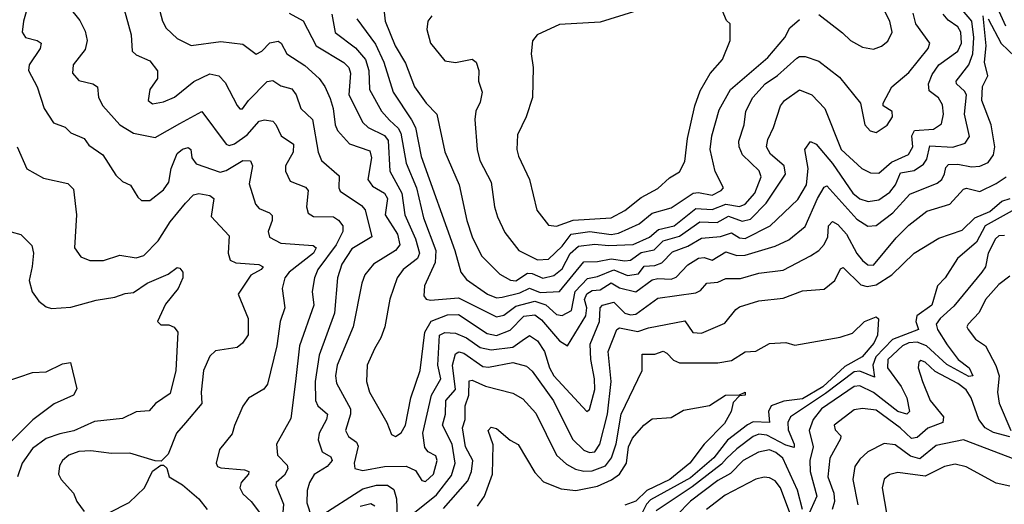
# Model space of a CAD drawing. Extents: x 1678431 to 1860718, y 384618 to 522882.
# Tile 302 of 473: x 1751648 to 1755255, y 511705 to 513481. Entities that reach past the tile are written whole.
import ezdxf

# ---------------------------------------------------------------- set-up
doc = ezdxf.new("R2010")
doc.units = 0

msp = doc.modelspace()

# ---------------------------------------------------------------- linework, layer by layer
at = {"layer": '0CON10XD'}
for points in [[(1751699.2, 513605), (1751662.1, 513475), (1751657.3, 513435), (1751670, 513415), (1751712, 513405), (1751726.4, 513395), (1751722.7, 513375), (1751683.6, 513315), (1751680, 513295), (1751712.2, 513235), (1751738.2, 513155), (1751772.3, 513102.3), (1751815, 513086.7), (1751835, 513065.7), (1751885, 513045.5), (1751901.4, 513021.4), (1751952.5, 512985), (1752000.6, 512910.6), (1752025, 512888), (1752054.2, 512874.2), (1752080.5, 512830.5), (1752095, 512817.5), (1752125, 512818.5), (1752175, 512857.3), (1752194, 512885), (1752202.6, 512935), (1752225, 512990), (1752245, 513005.8), (1752265, 513012.2), (1752274.6, 513004.6), (1752279.3, 512975), (1752295, 512952.5), (1752382.2, 512922.2), (1752405, 512927.8), (1752465, 512964.1), (1752493.8, 512963.8), (1752501, 512945), (1752488.7, 512878.7), (1752512.1, 512805), (1752525, 512789.1), (1752563.4, 512773.4), (1752572.6, 512762.6), (1752572.7, 512745), (1752558.8, 512705), (1752563.8, 512683.8), (1752605, 512661.9), (1752723.6, 512653.6), (1752733.8, 512645), (1752724.2, 512625), (1752635.9, 512555), (1752619.4, 512535), (1752609.1, 512495), (1752619.1, 512425), (1752602.1, 512375), (1752589.8, 512285), (1752556.4, 512145), (1752542.9, 512127.1), (1752486.7, 512093.3), (1752465.4, 512064.6), (1752435, 511993.3), (1752427, 511963), (1752380.6, 511905), (1752368.2, 511855), (1752373.2, 511843.2), (1752385, 511837.7), (1752471.3, 511831.3), (1752488.1, 511825), (1752486.2, 511815), (1752459, 511785), (1752455.2, 511765), (1752465, 511743.3), (1752496.5, 511715), (1752526.9, 511675)], [(1752020.7, 513555), (1752056.9, 513425), (1752060.6, 513365), (1752075, 513351.9), (1752125, 513330), (1752153.1, 513293.1), (1752153.6, 513265), (1752124.6, 513225), (1752118.5, 513185), (1752135, 513172.1), (1752175, 513179.6), (1752215, 513196.9), (1752286.2, 513253.8), (1752345, 513282.2), (1752377.1, 513275), (1752400.4, 513250.4), (1752445, 513165.7), (1752455, 513154.5), (1752463.8, 513153.8), (1752485.8, 513185), (1752555, 513254.7), (1752575, 513257.5), (1752605, 513238.2), (1752645, 513227.1), (1752660.8, 513205), (1752678.2, 513155), (1752720.2, 513115), (1752741.3, 512995), (1752753.5, 512965), (1752818.4, 512908.4), (1752817.7, 512865), (1752822.7, 512852.7), (1752899.9, 512799.9), (1752913.9, 512783.9), (1752938.2, 512685), (1752865, 512640.5), (1752828.4, 512585), (1752812.8, 512535), (1752801.2, 512405), (1752745, 512251.4), (1752730.5, 512155), (1752732.3, 512085), (1752740.4, 512065), (1752776.2, 512035), (1752772.2, 512015), (1752745.7, 511965), (1752741.2, 511941.2), (1752756.6, 511896.6), (1752788.1, 511878.1), (1752792.5, 511865), (1752775, 511842.6), (1752726.5, 511813.5), (1752709.2, 511785), (1752701.6, 511755), (1752700.3, 511710.3), (1752717, 511657)], [(1752150.4, 513555), (1752171.3, 513475), (1752185, 513449.4), (1752225, 513412.1), (1752276.2, 513386.2), (1752385, 513400.3), (1752465, 513390.9), (1752515, 513354.5), (1752535, 513365.4), (1752565, 513395.7), (1752595, 513401.9), (1752606, 513395), (1752626.9, 513355), (1752692.4, 513312.4), (1752745.4, 513265), (1752766.4, 513236.4), (1752785, 513191.9), (1752796.3, 513155), (1752804, 513095), (1752812.9, 513075), (1752856.3, 513026.3), (1752930.3, 513000.3), (1752937.3, 512975), (1752923.6, 512895), (1752940.7, 512870.7), (1752985, 512845.2), (1752995.4, 512825), (1752986.6, 512765), (1753031.7, 512695), (1753040.5, 512655), (1753025.3, 512635), (1752943.8, 512585), (1752912.5, 512545), (1752901.6, 512515), (1752870, 512355), (1752810.8, 512215), (1752804.4, 512175), (1752808.3, 512148.3), (1752860, 512055), (1752859.8, 512035), (1752842.1, 511975), (1752852.7, 511952.7), (1752882, 511932), (1752888, 511918), (1752873, 511855), (1752875.9, 511835.9), (1752905, 511827.9), (1752985, 511843.7), (1753063.9, 511843.9), (1753098.3, 511828.3), (1753121.4, 511791.4), (1753135, 511787.7), (1753163.7, 511815), (1753176.8, 511865), (1753172.8, 511882.8), (1753145, 511897.1), (1753132.5, 511912.5), (1753124.6, 511965), (1753156.5, 512105), (1753191, 512165), (1753179.7, 512215), (1753185.9, 512324.1), (1753205.9, 512334.1), (1753245, 512332.3), (1753284.3, 512314.3), (1753335, 512279.6), (1753375, 512270.4), (1753455, 512280.1), (1753488.7, 512305), (1753515, 512323.7), (1753545, 512303.6), (1753571, 512265), (1753589, 512205), (1753604.8, 512175), (1753725, 512044.4), (1753735, 512052), (1753754.8, 512125.2), (1753753.9, 512165), (1753739.6, 512235), (1753738.1, 512291.9), (1753771.6, 512375), (1753774.8, 512425), (1753782.5, 512435), (1753825, 512445.7), (1753865, 512405.5), (1753885, 512399.2), (1753905, 512401.5), (1753985, 512460.6), (1754125, 512480), (1754141.7, 512488.3), (1754165, 512514.6), (1754205, 512518.5), (1754235, 512532.6), (1754288.3, 512531.7), (1754355, 512552.3), (1754445, 512562.1), (1754544.4, 512615.6), (1754575, 512634.7), (1754595, 512657.1), (1754608.3, 512685), (1754610.8, 512725), (1754625, 512740.6), (1754645, 512730.3), (1754676.4, 512695), (1754715, 512623.6), (1754735, 512598.6), (1754755, 512582.2), (1754775, 512581.2), (1754858.1, 512681.8), (1754905, 512727.2), (1754971.3, 512778.7), (1755055, 512804.7), (1755105, 512859.7), (1755116.7, 512863.3), (1755165, 512851.3), (1755225, 512879.8), (1755262, 512905)], [(1752791.2, 513501.2), (1752804, 513434), (1752878.1, 513378.1), (1752914.8, 513335), (1752926.5, 513295), (1752930, 513225), (1752972.9, 513145), (1753002.6, 513112.6), (1753035, 513082.6), (1753044.9, 513065), (1753063.3, 512955), (1753101.3, 512865), (1753127.2, 512755), (1753172, 512635), (1753169.5, 512590.5), (1753130.6, 512505), (1753129.1, 512469.1), (1753136.7, 512456.7), (1753153.2, 512453.2), (1753255, 512461.1), (1753395, 512391.5), (1753422.1, 512397.9), (1753465, 512430.5), (1753535, 512448.7), (1753575.6, 512435.6), (1753615, 512400.5), (1753635, 512396.7), (1753669.6, 512415), (1753682.6, 512485), (1753728.4, 512531.6), (1753765, 512539.3), (1753825, 512563.8), (1753875, 512543.5), (1753915, 512549.8), (1753935, 512576.8), (1753975, 512580.2), (1754000.4, 512589.6), (1754039.9, 512630.1), (1754095, 512650.7), (1754145, 512680.5), (1754215, 512686.4), (1754255, 512700.1), (1754285, 512681.4), (1754305, 512678.6), (1754396.9, 512725), (1754498.5, 512821.5), (1754530.4, 512875), (1754536.8, 512935), (1754524.6, 513005), (1754545, 513034.5), (1754565, 513024.6), (1754625, 512953.9), (1754699.8, 512845), (1754725, 512824), (1754755.7, 512814.3), (1754795, 512820.3), (1754835, 512848.7), (1754856.2, 512875), (1754875, 512919.8), (1754925, 512928.2), (1754959, 512951), (1754971.1, 512968.9), (1754982, 513018), (1755066.2, 513013.8), (1755111.5, 513028.5), (1755127.3, 513052.7), (1755108.7, 513135), (1755115.7, 513205.7), (1755109.3, 513219.3), (1755079.7, 513245), (1755078.2, 513255), (1755125, 513315.5), (1755139.1, 513355), (1755143.1, 513415), (1755135.5, 513475.5), (1755067.4, 513557.4)], [(1752978.2, 513555), (1752986.8, 513475), (1753023.5, 513385), (1753061.5, 513321.5), (1753094.2, 513235), (1753137.6, 513175), (1753176.7, 513135), (1753205, 512996), (1753257.6, 512875), (1753285.7, 512745), (1753305.2, 512685.2), (1753339.7, 512615), (1753407.5, 512547.5), (1753446.2, 512526.2), (1753465, 512523)], [(1755215, 513556.3), (1755258.5, 513458.5)], [(1751827.9, 513527.9), (1751868.3, 513478.3), (1751888.4, 513438.4), (1751895.3, 513405), (1751888.4, 513371.6), (1751844.5, 513315), (1751841.8, 513285), (1751865, 513257.7), (1751916.2, 513245), (1751932.9, 513235), (1751937.5, 513195), (1751952.7, 513165), (1752015, 513095.4), (1752065, 513065.3), (1752145, 513049.2), (1752235, 513100), (1752315, 513143.6), (1752404.1, 513025), (1752415, 513019.4), (1752435, 513025.3), (1752481, 513059), (1752525, 513108.2), (1752545, 513113.9), (1752575, 513108.2), (1752586.4, 513096.4), (1752605.4, 513055), (1752651.5, 513025), (1752649.8, 512995), (1752621.8, 512945), (1752622, 512925), (1752639.3, 512889.3), (1752695, 512866.5), (1752704.7, 512855), (1752698.2, 512795), (1752705, 512771.9), (1752725, 512758.9), (1752797.8, 512757.8), (1752816.4, 512746.4), (1752831.5, 512725), (1752831.6, 512705), (1752807.8, 512655), (1752740.2, 512565), (1752728.1, 512535), (1752720, 512485), (1752725.6, 512435), (1752672.7, 512285), (1752657.9, 512155), (1752640.8, 512019.3), (1752588.8, 511925), (1752592.2, 511885), (1752628, 511848), (1752631, 511835), (1752618.5, 511811.5), (1752588.2, 511785), (1752586.2, 511775), (1752614.8, 511705), (1752612.7, 511675)], [(1753983.7, 513536.3), (1753775, 513472.2), (1753625, 513462.5), (1753543.8, 513425), (1753526.7, 513403.3), (1753521.8, 513355), (1753529.5, 513305), (1753526.9, 513195), (1753503.8, 513125), (1753471.5, 513058.5), (1753468.9, 513005), (1753475, 512980), (1753515.3, 512895.3), (1753542.7, 512782.7), (1753585, 512728.1), (1753615, 512724.1)], [(1753615, 512724.1), (1753675, 512745.9), (1753815, 512754.3), (1753865, 512781.7), (1753925, 512829), (1753985, 512862.4), (1754028.3, 512901.7), (1754065, 512923.5), (1754085, 512961.2), (1754094.7, 513045), (1754121.5, 513165), (1754140.2, 513219.8), (1754177, 513283), (1754222.1, 513335), (1754250.6, 513405), (1754250, 513465), (1754237.7, 513477.7), (1754221.2, 513515)], [(1754575, 513499.2), (1754662.1, 513432.1), (1754691.4, 513405), (1754735, 513380), (1754775, 513372.7), (1754805, 513383.5), (1754828.5, 513401.5), (1754843.8, 513435), (1754835, 513475.8), (1754818.4, 513508.4)], [(1752635, 513504.7), (1752686.5, 513476.5), (1752734.7, 513385), (1752835, 513324.3), (1752854.3, 513305), (1752859.8, 513285), (1752854.1, 513205), (1752905, 513103.3), (1752925, 513086), (1752985, 513056.8), (1752998, 513038), (1753004.5, 512925), (1753047.9, 512845), (1753058.4, 512765), (1753097.9, 512677.9), (1753112.7, 512625), (1753104.8, 512605), (1753052.5, 512565), (1753030.5, 512535), (1753003.9, 512456.1), (1752985.3, 512354.7), (1752971.3, 512315), (1752948.4, 512275), (1752920.6, 512215), (1752918.6, 512155), (1752930, 512115), (1752993.6, 512005), (1753010.3, 511960.3), (1753025, 511953.1), (1753045, 511966.7), (1753061.4, 511995), (1753080.6, 512095), (1753115.5, 512195), (1753132.4, 512335), (1753155, 512375.5), (1753215, 512398.9), (1753255, 512400.3), (1753361, 512331), (1753395, 512323.3), (1753445, 512343.4), (1753495, 512394.6), (1753535, 512398.4), (1753560.1, 512380.1), (1753625, 512303.2), (1753655, 512286), (1753722.3, 512395), (1753725.6, 512424.4), (1753717.4, 512455), (1753725, 512476.5), (1753745, 512487.8), (1753775, 512490.8), (1753815, 512515.7), (1753845, 512498), (1753905, 512483.9), (1753965, 512526.8), (1753985, 512532), (1754035, 512530.2), (1754053.2, 512536.8), (1754095, 512582.4), (1754135, 512607), (1754155, 512609.5), (1754185, 512599.7), (1754235, 512630), (1754275, 512616.8), (1754305, 512617.1), (1754415, 512650.7), (1754465, 512674.3), (1754525, 512723.2), (1754571, 512825), (1754595, 512866.4), (1754605, 512871.8), (1754715, 512749.3), (1754755, 512723.6), (1754785, 512725.8), (1754846.6, 512773.4), (1754909.1, 512840.9), (1755008.6, 512881.4), (1755025.4, 512894.6), (1755035.2, 512915.2), (1755040.6, 512939.4), (1755050.6, 512949.4), (1755085, 512951.6), (1755135, 512940.9), (1755165, 512944.3), (1755195, 512957.6), (1755215.2, 512985), (1755219.4, 513015), (1755206.6, 513095), (1755172, 513185), (1755174.2, 513235.8), (1755194.8, 513275), (1755182.3, 513325), (1755188.1, 513385), (1755176.7, 513495)], [(1752883.7, 513483.7), (1752951.2, 513391.2), (1752982.3, 513325), (1753015.9, 513215), (1753083.7, 513113.7), (1753097.9, 513085), (1753118.8, 512978.8), (1753241.9, 512635), (1753264.3, 512555), (1753285, 512528.2), (1753362, 512475), (1753395, 512461.8)], [(1753158, 513495), (1753142.9, 513475), (1753139.4, 513445), (1753153.3, 513395), (1753205, 513330), (1753244.2, 513324.2), (1753305, 513335.6), (1753320.8, 513325), (1753329.4, 513295), (1753328.5, 513255), (1753342.5, 513215), (1753335, 513178.8), (1753318.9, 513145), (1753315.4, 513115), (1753323.9, 513005), (1753334.1, 512965), (1753374.6, 512885), (1753387.1, 512795), (1753398.3, 512758.3), (1753425, 512701.1), (1753476.5, 512635), (1753545, 512600.6)], [(1753395, 512461.8), (1753415, 512463.5), (1753480.7, 512479.3), (1753515, 512497.1), (1753555, 512481.1), (1753625, 512484.4), (1753715, 512593.7), (1753765, 512594.6), (1753815, 512604.4), (1753865, 512596.5), (1753885, 512599.4), (1753925, 512627.1), (1753972.4, 512637.6), (1754005, 512670.6), (1754065, 512687.4), (1754139.9, 512740.1), (1754203.1, 512736.9), (1754245, 512760), (1754295, 512741.7), (1754325, 512750), (1754381.8, 512808.2), (1754453, 512915), (1754448.4, 512945), (1754398, 512988), (1754383.8, 513015), (1754388, 513042), (1754408.9, 513085), (1754434.7, 513165), (1754449.6, 513185), (1754505, 513223.9), (1754550, 513205), (1754596.9, 513155), (1754657.6, 513005), (1754732.9, 512935), (1754765, 512919.5), (1754795, 512918.4), (1754841.9, 512958.1), (1754903.3, 512986.7), (1754919.4, 513015), (1754916.1, 513055), (1754925.9, 513074.1), (1754995, 513079.5), (1755025, 513099.1), (1755032.4, 513135), (1755028.6, 513168.6), (1755014.2, 513194.2), (1754979.9, 513219.9), (1754977.1, 513245), (1754990.7, 513279.3), (1755015, 513314.7), (1755085, 513365.3), (1755097.9, 513395), (1755095.2, 513435), (1755084.6, 513454.6), (1755048.6, 513478.6), (1755031.2, 513501.2)], [(1753465, 512523), (1753508.4, 512551.6), (1753525, 512550.8), (1753565, 512533.7), (1753605, 512543.5), (1753635, 512567.7), (1753665, 512623.7), (1753695, 512650.9), (1753755, 512658.6), (1753805, 512653.1), (1753895, 512656.9), (1753955, 512683.9), (1753988.5, 512711.5), (1754045, 512725.6), (1754125, 512788.4), (1754185, 512784.6), (1754235, 512804.3), (1754285, 512796.5), (1754305.1, 512804.9), (1754341, 512845), (1754363.5, 512905), (1754356.3, 512926.3), (1754295.6, 512985.6), (1754283.1, 513015), (1754282.1, 513035), (1754302.4, 513095), (1754307.4, 513145), (1754333.7, 513195), (1754378.9, 513245), (1754423.8, 513276.2), (1754495, 513339.1), (1754505, 513345.3), (1754525, 513345.4), (1754575, 513328.2), (1754650.5, 513270.5), (1754728, 513175), (1754743.3, 513095), (1754763.3, 513073.3), (1754785, 513066.9), (1754825, 513093.8), (1754845.6, 513125), (1754844.3, 513144.3), (1754811.2, 513165), (1754811.2, 513175), (1754843.1, 513235), (1754905, 513286.7), (1754975.8, 513375), (1754981.6, 513395), (1754930.5, 513465), (1754920.9, 513505)], [(1753545, 512600.6), (1753585, 512603), (1753635, 512651.2), (1753667.6, 512695), (1753736, 512704), (1753815, 512693.6), (1753841.2, 512698.8), (1753916.9, 512733.1), (1753965, 512772), (1754035, 512790.6), (1754115, 512844.8), (1754135, 512847.9), (1754185, 512838.1), (1754217.5, 512855), (1754226, 512865), (1754195, 512924.2), (1754177.4, 513005), (1754183.4, 513055), (1754209.9, 513150.1), (1754251.6, 513225), (1754388, 513342), (1754451.2, 513415), (1754468.6, 513451.4), (1754505, 513481.5)], [(1755195, 513483.3), (1755243.5, 513393.5), (1755294.7, 513345)], [(1751638.6, 513015), (1751674.6, 512934.6), (1751735, 512899.5), (1751825, 512880.9), (1751845, 512859.4), (1751856.7, 512765), (1751848.9, 512645), (1751871.7, 512611.7), (1751905, 512597.8), (1751955, 512598.5), (1752015, 512617.9), (1752075, 512607.9), (1752103.2, 512616.8), (1752155, 512670), (1752199.7, 512740.3), (1752255, 512807.8), (1752285, 512838.9), (1752305, 512843.5), (1752345, 512836.5), (1752358.8, 512825), (1752349.3, 512759.3), (1752415, 512688), (1752411.6, 512625), (1752418.9, 512598.9), (1752439.4, 512589.4), (1752524, 512584), (1752539.5, 512575), (1752532.9, 512565), (1752495.5, 512544.5), (1752448.8, 512475), (1752485.4, 512385), (1752484.6, 512325.4), (1752464.7, 512295.3), (1752445, 512278.9), (1752365, 512266.5), (1752345, 512247.5), (1752321.5, 512195), (1752312.5, 512115), (1752315.7, 512074.3), (1752255, 512002.7), (1752223.2, 511965), (1752192.1, 511887.9), (1752167, 511863), (1752145, 511864), (1752051.9, 511891.9), (1751985, 511890.5), (1751909.4, 511900.6), (1751865, 511898), (1751828.1, 511885), (1751805.5, 511865), (1751793.8, 511845), (1751790.9, 511815), (1751800, 511795), (1751845.7, 511745), (1751858, 511715), (1751885, 511678)], [(1753070.4, 511655), (1753175, 511739.5), (1753229.5, 511810.5), (1753243.1, 511855), (1753231.9, 511925), (1753196.9, 511995), (1753207.9, 512035), (1753209.2, 512085), (1753244.2, 512125), (1753233.6, 512215), (1753244.4, 512255.6), (1753256.6, 512263.4), (1753275, 512258.2), (1753345, 512209.2), (1753365, 512207.4), (1753455, 512224), (1753505, 512211.1), (1753525, 512192), (1753603.5, 512083.5), (1753673.2, 511943.2), (1753715, 511903.5), (1753735, 511894.5), (1753755, 511897.2), (1753773, 511925), (1753801, 512035), (1753814.5, 512155), (1753804.3, 512265), (1753835.3, 512344.7), (1753845, 512351.6), (1753912.6, 512337.4), (1753951.1, 512351.1), (1754085, 512376.5), (1754114.2, 512334.2), (1754145, 512331.6), (1754231.3, 512368.7), (1754271.1, 512418.9), (1754285, 512428.2), (1754355, 512450.9), (1754445, 512459.7), (1754515, 512486.6), (1754595, 512492.9), (1754633.8, 512525), (1754655, 512567.1), (1754665, 512571.9), (1754729, 512509), (1754752.7, 512502.7), (1754785, 512508.6), (1754842.8, 512545), (1754924.4, 512625.6), (1755015, 512679.4), (1755100.1, 512709.9), (1755147.1, 512755), (1755201.7, 512778.3), (1755245, 512815.2), (1755275.8, 512825.8)], [(1755293.9, 512786.1), (1755185.1, 512724.9), (1755152.7, 512665), (1755083.2, 512605), (1755037.9, 512535), (1755010.5, 512505), (1754989.1, 512435), (1754934.6, 512395), (1754930.8, 512375), (1754940.4, 512345), (1754845, 512308.9), (1754784.3, 512245), (1754773.1, 512215), (1754779.1, 512170.9), (1754725, 512193), (1754705, 512189.7), (1754599.8, 512110.2), (1754471.9, 512025), (1754461.3, 512005), (1754462.5, 511977.5), (1754485.2, 511925), (1754485, 511913.1), (1754455, 511921.5), (1754385, 511957.7), (1754355, 511961.5), (1754335, 511953.2), (1754275, 511908.3), (1754237.7, 511872.3), (1754218.5, 511851.4), (1754111.3, 511768.7), (1753978.9, 511681.1)], [(1751545, 512722.9), (1751653, 512693), (1751693.2, 512653.2), (1751698.5, 512625), (1751694, 512576), (1751682.9, 512525), (1751693.4, 512483.4), (1751718.9, 512448.9), (1751745, 512428.1), (1751765, 512422.7), (1751835, 512426.8), (1751927.8, 512452.2), (1751996.5, 512463.5), (1752035, 512477.5), (1752065, 512480.3), (1752115, 512514.8), (1752192, 512548), (1752225, 512572), (1752235, 512570), (1752245.8, 512555), (1752245.8, 512535), (1752228.2, 512495), (1752181.9, 512438.1), (1752153.3, 512375), (1752165, 512362), (1752195, 512362), (1752214.2, 512354.2), (1752227.1, 512335), (1752220, 512195), (1752199.4, 512110.6), (1752146.1, 512073.9), (1752122.7, 512047.3), (1752075, 512044), (1752025, 512018.8), (1751921.9, 512008.1), (1751846.5, 511973.5), (1751795, 511963.3), (1751745, 511945.2), (1751695, 511908.7), (1751657.2, 511855), (1751640.8, 511805)], [(1755255, 512690.2), (1755235, 512688.4), (1755222.3, 512677.7), (1755196, 512625), (1755185.3, 512575), (1755172.8, 512555), (1755069.8, 512430.2), (1755019.1, 512385), (1755005.2, 512365), (1755010.5, 512345), (1755045, 512289.4), (1755085.5, 512235.5), (1755126.4, 512205), (1755139.5, 512175), (1755125, 512173.5), (1755043.6, 512216.4), (1754969.1, 512285), (1754935, 512299), (1754905, 512296.1), (1754881.7, 512285), (1754827.8, 512235), (1754827.1, 512205), (1754876.9, 512136.9), (1754897.5, 512095), (1754907.1, 512045), (1754898, 512035), (1754865, 512045.2), (1754775, 512114.9), (1754725, 512139), (1754705, 512136), (1754584.8, 512055), (1754554.1, 512015), (1754539.6, 511975), (1754554.5, 511915), (1754542.6, 511865), (1754543.3, 511825), (1754568.5, 511735), (1754535, 511661.4)], [(1755275, 512540.7), (1755235, 512509.7), (1755185.2, 512455), (1755162.5, 512407.5), (1755122.5, 512365), (1755117.5, 512355), (1755122.5, 512345), (1755149.5, 512309.5), (1755186.1, 512285), (1755223.3, 512213.3), (1755235.2, 512175), (1755229.4, 512115), (1755235.2, 512075), (1755278.3, 511975)], [(1753200.8, 511689.2), (1753289.8, 511790.2), (1753303.3, 511825), (1753307.4, 511865), (1753280.8, 511915), (1753269.6, 511985), (1753279.6, 512015), (1753280.4, 512065), (1753293.3, 512105), (1753295, 512157.1), (1753305, 512160), (1753355, 512137.9), (1753455, 512111.8), (1753490.8, 512090.8), (1753538.7, 512038.7), (1753614.1, 511884.1), (1753651.2, 511851.2), (1753683.6, 511833.6), (1753715, 511825.6), (1753745, 511827.2), (1753794.4, 511845.5), (1753815.6, 511874.4), (1753833.5, 511926.5), (1753851.5, 512035), (1753927.9, 512195), (1753928, 512255), (1753975, 512254.8), (1754005, 512265.3), (1754019, 512259), (1754042.7, 512232.7), (1754065, 512223.2), (1754205, 512222.5), (1754255, 512232.2), (1754305, 512263.9), (1754345, 512266.2), (1754395, 512294.4), (1754455, 512298.2), (1754487.3, 512287.3), (1754653.4, 512316.6), (1754698.6, 512331.4), (1754742, 512375), (1754785, 512392), (1754794.2, 512384.2), (1754790.6, 512325), (1754776.5, 512295), (1754734.3, 512245), (1754670.9, 512209.1), (1754589.6, 512135), (1754515, 512091.2), (1754447, 512083), (1754400.8, 512065), (1754390.5, 512045), (1754395, 512004.5), (1754335, 512006.4), (1754313.7, 511996.3), (1754240.2, 511939.8), (1754190.9, 511875), (1754105, 511801.9), (1753959.2, 511720.8), (1753944.3, 511705), (1753925, 511665.5)], [(1751595, 512153.6), (1751695, 512187.1), (1751745, 512190), (1751805, 512220), (1751833.8, 512223.8), (1751857.3, 512127.3), (1751845.8, 512105), (1751775, 512072.4), (1751696, 512014), (1751616.5, 511935)], [(1755275, 511951.5), (1755215, 511967.9), (1755185, 511985.2), (1755161.8, 512015), (1755133.5, 512095), (1755115, 512123.8), (1755085, 512146.8), (1755001.2, 512191.2), (1754965, 512225.9), (1754948.3, 512231.7), (1754941.1, 512225), (1754939.6, 512205), (1754954.7, 512155), (1754983.5, 512085), (1755032.1, 512025), (1755029.6, 512005), (1754975, 511983.6), (1754935, 511949.4), (1754915, 511945.2), (1754873.6, 511985), (1754785, 512049.4), (1754735, 512056.1), (1754705, 512051.1), (1754631.5, 511995), (1754635, 511978), (1754655.4, 511955.4), (1754654.6, 511945), (1754615.8, 511874.2), (1754608.4, 511805), (1754630.6, 511745), (1754632.7, 511715), (1754624.6, 511685.4)], [(1753325, 511697.9), (1753351.2, 511735), (1753379.6, 511815), (1753382.9, 511922.9), (1753364.7, 511975), (1753375, 511987.5), (1753395, 511982.5), (1753445, 511939.6), (1753473.6, 511923.6), (1753535, 511820.9), (1753567.1, 511787.1), (1753631.1, 511761.1), (1753685, 511754.8), (1753765, 511770.7), (1753815.7, 511794.3), (1753844.8, 511815), (1753871, 511855), (1753877.9, 511915), (1753893.3, 511946.7), (1753934.4, 511995), (1753965, 512017.3), (1754035, 512022.3), (1754080.2, 512049.8), (1754175, 512066.5), (1754232.9, 512105), (1754284.6, 512105.4), (1754305.4, 512115.4), (1754306, 512105), (1754285, 512102.5), (1754262.1, 512077.9), (1754254.5, 512045), (1754229.3, 512000.7), (1754155.8, 511925), (1754102.7, 511855), (1754029.4, 511795), (1753945.4, 511754.6), (1753905, 511716.7), (1753865, 511701.1)], [(1755295, 511868.3), (1755105, 511940.7), (1755005, 511920), (1754945, 511870.7), (1754911.2, 511881.2), (1754855, 511922), (1754815, 511927.2), (1754755, 511897.5), (1754725, 511870), (1754706.7, 511843.3), (1754699.8, 511795), (1754717.7, 511702.3)], [(1754515, 511685.6), (1754496.9, 511756.9), (1754444, 511874), (1754418.1, 511895), (1754395, 511903.7), (1754353.9, 511896.1), (1754298.4, 511865), (1754251.9, 511818.1), (1754205, 511791.4), (1754105, 511715.8), (1754055, 511664.4)], [(1755275, 511770.5), (1755225, 511782.2), (1755115, 511841.6), (1755075, 511851.6), (1755035, 511843.5), (1754965, 511807.2), (1754865, 511821.4), (1754835, 511813.8), (1754815, 511796.9), (1754807.2, 511765), (1754824.1, 511665)], [(1751975, 511673.9), (1752049.2, 511710.8), (1752105.6, 511765), (1752135, 511825.8), (1752165, 511847.5), (1752175, 511847.5), (1752187.1, 511837.1), (1752196, 511805), (1752245, 511776.4), (1752304.7, 511724.7), (1752335.3, 511685.3)], [(1754498.9, 511595), (1754435, 511765.4), (1754415, 511790.7), (1754395, 511801.8), (1754375, 511804.1), (1754345, 511796.8), (1754232, 511738), (1754163.8, 511685)], [(1752745, 511658.4), (1752905, 511761.8), (1752955, 511775.2), (1752995, 511775.2), (1753018.5, 511758.5), (1753028.8, 511725), (1753030.8, 511659.2)], [(1752895, 511698.3), (1752935, 511707.6), (1752949, 511699)]]:
    msp.add_lwpolyline(points, dxfattribs=at)

doc.saveas('drawing.dxf')
